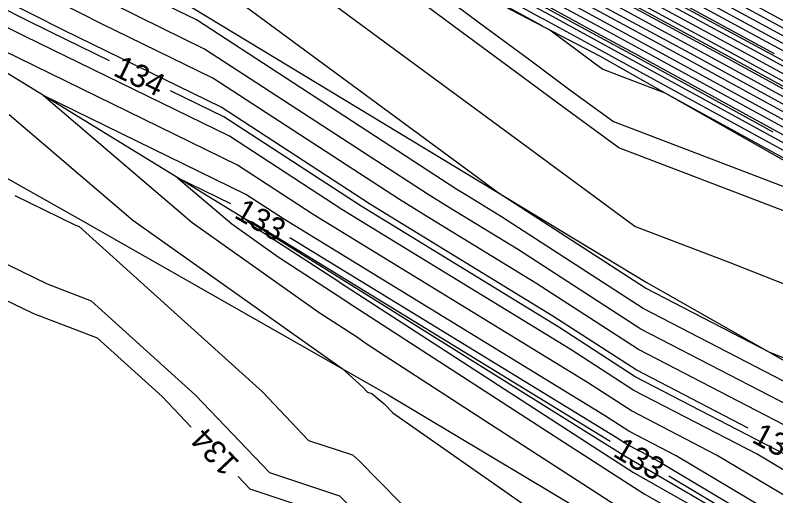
# Model space of a CAD drawing. Extents: x 2354170 to 2357230, y 866100 to 868290.
# Drawn here: x 2355011.9 to 2355078.9, y 867451.5 to 867493.8 of the extents above; entities that cross this region are included whole.
import ezdxf

# ---------------------------------------------------------------- set-up
doc = ezdxf.new("R2010")
doc.units = 0
for name, color, linetype in [('Default', 7, 'Continuous'), ('DTM Contours Major', 7, 'Continuous'), ('DTM Contours Minor', 7, 'Continuous'), ('DTM Contours Minor Text', 7, 'Continuous'), ('Exist DTM QL2 LIDAR Elevation Point', 7, 'Continuous'), ('PH Exist DTM Breakline', 7, 'Continuous')]:
    doc.layers.add(name, color=color, linetype=linetype)

msp = doc.modelspace()

# ---------------------------------------------------------------- linework, layer by layer
at = {"layer": 'Default'}
for points in [[(2355078.753, 867490.443), (2355061.657, 867499.74), (2355060.275, 867500.496), (2355056.807, 867502.382), (2355050.536, 867505.811), (2355039.711, 867511.57), (2355025.013, 867519.335), (2355024.705, 867519.492), (2355023.308, 867520.206), (2355019.029, 867522.966), (2355010.053, 867531.404), (2355007.956, 867533.167), (2355004.736, 867535.657), (2354999.605, 867539.745), (2354998.873, 867540.31), (2354998.068, 867540.964), (2354997.608, 867542.034), (2354997.499, 867542.452), (2354997.186, 867543.475), (2354996.752, 867545.077)], [(2355152.49, 867449.764), (2355149.162, 867451.689), (2355139.515, 867457.648), (2355129.507, 867463.442), (2355112.774, 867472.437), (2355112.56, 867472.554), (2355103.265, 867477.646), (2355097.879, 867480.538), (2355088.526, 867485.764), (2355080.146, 867490.353), (2355061.522, 867500.481), (2355060.429, 867501.079), (2355056.695, 867503.109), (2355051.882, 867505.741), (2355040.285, 867511.911), (2355026.253, 867519.323), (2355025.557, 867520.149), (2355025.259, 867520.405), (2355024.823, 867520.774), (2355024.122, 867521.388), (2355022.753, 867522.587), (2355012.766, 867531.975), (2355009.539, 867534.688)], [(2355147.783, 867450.44), (2355140.068, 867455.205), (2355126.908, 867462.824), (2355113.442, 867470.063), (2355113.148, 867470.224), (2355100.43, 867477.191), (2355096.152, 867479.488), (2355088.722, 867483.639), (2355076.511, 867490.327), (2355061.926, 867498.259), (2355059.966, 867499.331), (2355057.031, 867500.926), (2355047.845, 867505.95), (2355038.564, 867510.887), (2355025.962, 867517.544), (2355024.829, 867518.124), (2355019.685, 867520.754), (2355004.941, 867530.263)], [(2355147.323, 867450.023), (2355140.252, 867454.391), (2355126.042, 867462.618), (2355113.665, 867469.271), (2355113.345, 867469.447), (2355099.485, 867477.039), (2355095.576, 867479.138), (2355088.787, 867482.931), (2355075.3, 867490.318), (2355062.061, 867497.518), (2355059.812, 867498.748), (2355057.143, 867500.199), (2355046.499, 867506.019), (2355037.991, 867510.546), (2355026.437, 867516.649), (2355024.891, 867517.44), (2355017.874, 867521.028), (2355004.42, 867529.705)], [(2355146.404, 867449.191), (2355140.621, 867452.763), (2355124.309, 867462.206), (2355114.11, 867467.689), (2355113.737, 867467.893), (2355097.596, 867476.735), (2355094.425, 867478.438), (2355088.917, 867481.515), (2355072.876, 867490.301), (2355062.33, 867496.036), (2355059.503, 867497.582), (2355057.367, 867498.744), (2355043.808, 867506.158), (2355036.844, 867509.863), (2355027.387, 867514.859), (2355025.015, 867516.072), (2355014.251, 867521.576), (2355003.378, 867528.588)], [(2355145.944, 867448.774), (2355140.805, 867451.948), (2355123.443, 867462), (2355114.333, 867466.897), (2355113.933, 867467.116), (2355096.651, 867476.584), (2355093.849, 867478.088), (2355088.983, 867480.807), (2355071.665, 867490.292), (2355062.464, 867495.295), (2355059.349, 867496.999), (2355057.478, 867498.016), (2355042.463, 867506.228), (2355036.27, 867509.522), (2355027.862, 867513.964), (2355025.078, 867515.388), (2355012.44, 867521.849), (2355002.857, 867528.03)], [(2355148.243, 867450.856), (2355139.884, 867456.019), (2355127.774, 867463.03), (2355113.22, 867470.854), (2355112.952, 867471.001), (2355101.375, 867477.343), (2355096.728, 867479.838), (2355088.656, 867484.347), (2355077.723, 867490.336), (2355061.791, 867499), (2355060.121, 867499.913), (2355056.919, 867501.654), (2355049.191, 867505.88), (2355039.138, 867511.228), (2355025.488, 867518.439), (2355024.767, 867518.808), (2355021.497, 867520.48), (2355011.48, 867526.94)], [(2354999.761, 867523.766), (2355025.512, 867510.599), (2355031.186, 867507.698), (2355032.255, 867507.133), (2355033.043, 867506.714), (2355058.261, 867492.923), (2355058.268, 867492.92), (2355058.958, 867492.542), (2355062.857, 867489.646), (2355063.618, 867489.086), (2355069.09, 867486.996), (2355089.439, 867475.85), (2355089.818, 867475.638), (2355090.036, 867475.521), (2355115.307, 867461.678), (2355115.891, 867461.358), (2355117.378, 867460.558), (2355142.095, 867446.249)], [(2355099.74, 867476.23), (2355098.541, 867476.887), (2355095, 867478.788), (2355088.852, 867482.223), (2355074.088, 867490.31), (2355062.195, 867496.777), (2355059.658, 867498.165), (2355057.255, 867499.471), (2355045.154, 867506.089), (2355037.417, 867510.204), (2355026.912, 867515.754), (2355024.953, 867516.756), (2355016.063, 867521.302), (2355011.901, 867523.985)], [(2355001.573, 867523.493), (2355025.45, 867511.283), (2355030.711, 867508.593), (2355032.829, 867507.474), (2355034.389, 867506.645), (2355058.15, 867493.651), (2355058.423, 867493.502), (2355063.272, 867490.851), (2355064.395, 867490.24), (2355089.374, 867476.558), (2355090.394, 867475.988), (2355090.981, 867475.673), (2355115.111, 867462.455), (2355115.668, 867462.149), (2355118.245, 867460.764), (2355141.911, 867447.063)], [(2355003.384, 867523.219), (2355025.388, 867511.967), (2355030.236, 867509.488), (2355033.402, 867507.816), (2355035.734, 867506.575), (2355058.038, 867494.378), (2355058.577, 867494.085), (2355063.137, 867491.591), (2355065.607, 867490.248), (2355089.309, 867477.266), (2355090.97, 867476.338), (2355091.926, 867475.825), (2355114.915, 867463.232), (2355115.446, 867462.941), (2355119.111, 867460.97), (2355141.726, 867447.877)], [(2355030.524, 867523.106), (2355032.625, 867521.309), (2355038.795, 867513.986), (2355041.432, 867512.593), (2355054.573, 867505.602), (2355056.472, 867504.564), (2355060.738, 867502.245), (2355061.253, 867501.963), (2355082.569, 867490.371), (2355088.396, 867487.18), (2355099.031, 867481.238), (2355105.155, 867477.95), (2355112.167, 867474.108), (2355112.329, 867474.019), (2355115.821, 867472.142)], [(2355007.006, 867522.671), (2355025.264, 867513.335), (2355029.286, 867511.278), (2355034.549, 867508.498), (2355038.426, 867506.436), (2355057.814, 867495.834), (2355058.886, 867495.251), (2355062.868, 867493.073), (2355068.03, 867490.266), (2355089.178, 867478.683), (2355092.121, 867477.038), (2355093.816, 867476.128), (2355114.522, 867464.785), (2355115.001, 867464.523), (2355120.844, 867461.382), (2355141.358, 867449.506)], [(2355008.818, 867522.397), (2355025.202, 867514.019), (2355028.812, 867512.174), (2355035.123, 867508.839), (2355039.771, 867506.367), (2355057.702, 867496.561), (2355059.04, 867495.834), (2355062.733, 867493.814), (2355069.242, 867490.275), (2355089.113, 867479.391), (2355092.697, 867477.388), (2355094.761, 867476.28), (2355114.326, 867465.562), (2355114.778, 867465.315), (2355121.71, 867461.588), (2355141.174, 867450.32)], [(2355008.576, 867521.216), (2355025.326, 867512.651), (2355029.761, 867510.383), (2355033.976, 867508.157), (2355037.08, 867506.506), (2355057.926, 867495.106), (2355058.731, 867494.668), (2355063.003, 867492.332), (2355066.818, 867490.257), (2355089.243, 867477.974), (2355091.546, 867476.688), (2355092.871, 867475.977), (2355096.664, 867473.899)], [(2354951.569, 867515.928), (2354956.502, 867512.756), (2354959.466, 867507.143), (2354961.384, 867502.029), (2354964.35, 867498.093), (2354968.045, 867498.515), (2354977.922, 867491.89), (2354982.513, 867485.968), (2354988.135, 867480.562), (2354994.33, 867479.493), (2355005.255, 867473.984), (2355010.901, 867468.829), (2355013.491, 867467.564), (2355019.104, 867465.423), (2355024.836, 867460.245), (2355027.391, 867457.555)], [(2355115.558, 867449.59), (2355097.876, 867456.495), (2355092.947, 867458.355), (2355078.344, 867464.121), (2355067.397, 867469.793), (2355054.41, 867478.207), (2355053.309, 867479.018), (2355053.269, 867479.047), (2355032.699, 867494.191), (2355028.51, 867497.313), (2355023.066, 867499.044), (2355022.365, 867499.338), (2355018.011, 867500.651), (2354998.598, 867510.504)], [(2355206.008, 867399.059), (2355189.238, 867406.695), (2355183.856, 867411.301), (2355180.367, 867413.581), (2355176.811, 867415.677), (2355162.994, 867424.674), (2355150.813, 867431.854), (2355146.001, 867435.425), (2355142.145, 867438.036), (2355133.228, 867444.605), (2355116.039, 867456.096), (2355115.566, 867456.273), (2355108.587, 867458.998), (2355091.507, 867465.444), (2355074.831, 867472.029), (2355066.453, 867475.23), (2355056.492, 867482.561), (2355054.949, 867483.707), (2355041.295, 867493.758), (2355030.106, 867502.097), (2355027.412, 867502.954), (2355023.898, 867504.427), (2355002.064, 867511.013)], [(2355126.691, 867459.412), (2355122.576, 867461.794), (2355114.555, 867466.106), (2355114.13, 867466.339), (2355095.706, 867476.432), (2355093.273, 867477.738), (2355089.048, 867480.099), (2355070.453, 867490.283), (2355062.599, 867494.555), (2355059.194, 867496.416), (2355057.59, 867497.289), (2355041.117, 867506.297), (2355038.979, 867507.435)], [(2355076.434, 867457.476), (2355066.558, 867462.592), (2355059.24, 867467.334), (2355046.819, 867474.942), (2355043.187, 867477.166), (2355030.023, 867485.74), (2355016.136, 867492.529), (2355013.372, 867493.932), (2355003.921, 867498.728), (2354992.688, 867504.16), (2354989.081, 867505.866)], [(2355090.238, 867456.051), (2355067.187, 867467.993), (2355054.698, 867476.085), (2355051.655, 867477.949), (2355050.765, 867478.494), (2355027.846, 867493.422), (2355026.207, 867494.223), (2355020.26, 867497.241), (2355003.584, 867505.705)], [(2355120.528, 867458.027), (2355116.512, 867460.352), (2355116.114, 867460.567), (2355115.503, 867460.901), (2355103.575, 867467.435), (2355090.067, 867472.533), (2355085.228, 867474.444), (2355065.036, 867482.158), (2355059.674, 867486.103), (2355056.628, 867488.366), (2355049.891, 867493.326), (2355033.424, 867505.598)], [(2355206.096, 867387.294), (2355185.909, 867398.139), (2355178.94, 867402.004), (2355174.728, 867404.556), (2355173.329, 867405.33), (2355154.767, 867416.578), (2355149.648, 867419.858), (2355142.273, 867424.313), (2355136.401, 867427.874), (2355115.792, 867440.318), (2355114.362, 867441.184), (2355096.389, 867450.283), (2355091.031, 867453.482), (2355087.865, 867455.371), (2355066.977, 867466.192), (2355056.212, 867473.168), (2355050.043, 867476.946), (2355048.239, 867478.051), (2355028.572, 867490.861), (2355022.85, 867493.658), (2355017.964, 867496.138), (2355001.26, 867504.616)], [(2355083.781, 867490.38), (2355061.119, 867502.704)], [(2355203.95, 867386.004), (2355186.849, 867395.191), (2355176.771, 867400.781), (2355173.32, 867402.872), (2355171.283, 867403.999), (2355156.186, 867413.147), (2355148.501, 867418.072), (2355142.442, 867421.732), (2355133.164, 867427.358), (2355116.033, 867437.702), (2355113.183, 867439.43), (2355098.181, 867447.024), (2355089.462, 867452.229), (2355084.311, 867455.304), (2355066.768, 867464.392), (2355057.726, 867470.251), (2355048.431, 867475.944), (2355045.713, 867477.609), (2355029.297, 867488.301), (2355019.493, 867493.093), (2355015.668, 867495.035), (2355002.591, 867501.672)], [(2355084.993, 867490.388), (2355063.123, 867502.281)], [(2355061.388, 867501.222), (2355081.358, 867490.362)], [(2355199.66, 867383.423), (2355188.73, 867389.295), (2355172.434, 867398.335), (2355170.503, 867399.504), (2355167.192, 867401.336), (2355159.025, 867406.285), (2355146.207, 867414.5), (2355142.78, 867416.57), (2355126.689, 867426.327), (2355116.516, 867432.47), (2355110.824, 867435.921), (2355101.765, 867440.506), (2355086.325, 867449.723), (2355077.203, 867455.169), (2355066.348, 867460.792), (2355060.754, 867464.417), (2355045.207, 867473.939), (2355040.661, 867476.724), (2355030.748, 867483.18), (2355012.78, 867491.964), (2355011.076, 867492.829)], [(2355189.67, 867386.347), (2355170.265, 867397.112), (2355169.095, 867397.82), (2355165.146, 867400.005), (2355160.445, 867402.854), (2355145.059, 867412.714), (2355142.949, 867413.989), (2355123.452, 867425.811), (2355116.757, 867429.854), (2355109.644, 867434.166), (2355103.557, 867437.248), (2355084.757, 867448.471), (2355073.649, 867455.101), (2355066.139, 867458.992), (2355062.268, 867461.5), (2355043.595, 867472.937), (2355038.135, 867476.281), (2355031.474, 867480.62), (2355009.423, 867491.399)], [(2355083.188, 867447.218), (2355070.096, 867455.034), (2355065.929, 867457.192), (2355063.781, 867458.584), (2355041.983, 867471.935), (2355035.608, 867475.839), (2355032.2, 867478.059), (2355014.376, 867486.772), (2355027.478, 867475.585), (2355038.652, 867467.662), (2355042.017, 867465.483), (2355042.78, 867464.935), (2355053.159, 867458.209), (2355069.077, 867447.905)], [(2355011.355, 867485.087), (2355022.248, 867475.786), (2355040.677, 867462.719), (2355042.494, 867461.078), (2355042.9, 867460.65), (2355043.286, 867460.521), (2355044.376, 867459.604), (2355045.15, 867458.816), (2355066.333, 867443.989), (2355068.736, 867442.505), (2355070.396, 867442.401), (2355077.964, 867437.351), (2355080.037, 867435.225), (2355082.594, 867434.338), (2355094.134, 867429.811), (2355105.377, 867424.03), (2355107.346, 867422.985), (2355117.673, 867417.65), (2355127.775, 867412.283), (2355144.078, 867401.508), (2355145.731, 867400.416), (2355149.423, 867398.409), (2355151.647, 867395.803), (2355161.45, 867386.039)], [(2355011.864, 867477.961), (2355017.137, 867475.386), (2355017.528, 867475.237), (2355033.665, 867460.662), (2355037.721, 867456.39), (2355041.577, 867455.103), (2355042.104, 867454.659), (2355047.668, 867448.996)], [(2355064.284, 867456.286), (2355040.371, 867470.932), (2355033.082, 867475.396), (2355032.925, 867475.499), (2355032.103, 867475.901), (2355032.707, 867475.385), (2355033.223, 867475.019), (2355040.373, 867470.388), (2355040.438, 867470.341), (2355063.198, 867455.593), (2355066.341, 867453.559)], [(2355066.341, 867453.559), (2355080.246, 867445.674), (2355081.209, 867445.041), (2355106.317, 867430.864), (2355107.184, 867430.418), (2355111.142, 867428.319), (2355107.285, 867430.657), (2355107.141, 867430.73), (2355081.62, 867445.965), (2355069.446, 867453.232)], [(2355031.523, 867453.204), (2355032.542, 867452.13), (2355038.878, 867450.016), (2355039.166, 867449.21), (2355039.972, 867448.099), (2355047.478, 867440.016), (2355048.471, 867438.515), (2355049.972, 867438.119), (2355051.616, 867438.372), (2355061.535, 867432.243), (2355070.03, 867431.712), (2355071.067, 867431.02), (2355079.98, 867421.883), (2355085.364, 867420.015), (2355085.674, 867415.717), (2355089.972, 867416.682), (2355095.617, 867414.37), (2355100.508, 867411.361), (2355102.825, 867410.623), (2355110.009, 867402.699)]]:
    msp.add_lwpolyline(points, dxfattribs=at)
at = {"layer": 'DTM Contours Major'}
for points in [[(2355092.651, 867482.563), (2355088.613, 867484.819), (2355078.531, 867490.342), (2355061.702, 867499.493), (2355060.223, 867500.302), (2355056.845, 867502.139), (2355050.088, 867505.834), (2355039.52, 867511.456), (2355025.171, 867519.036), (2355024.726, 867519.264), (2355022.704, 867520.298), (2355016.513, 867524.29), (2355009.148, 867531.213), (2355007.428, 867532.66), (2355006.796, 867533.148)], [(2355090.238, 867456.051), (2355067.187, 867467.993), (2355054.698, 867476.085), (2355051.655, 867477.949), (2355050.765, 867478.494), (2355027.846, 867493.422), (2355026.207, 867494.223), (2355020.26, 867497.241), (2355003.584, 867505.705)]]:
    msp.add_lwpolyline(points, dxfattribs=at)
at = {"layer": 'DTM Contours Minor'}
for points in [[(2354915.826, 867572.429), (2354919.657, 867570.537), (2354924.561, 867567.797), (2354934.524, 867561.906), (2354939.151, 867558.822), (2354953.971, 867550.616), (2354959.594, 867547.609), (2354973.399, 867540.041), (2354975.838, 867538.661), (2354996.12, 867528.228), (2355000.599, 867525.611), (2355004.591, 867523.036), (2355025.347, 867512.423), (2355029.92, 867510.085), (2355033.785, 867508.043), (2355036.631, 867506.529), (2355057.963, 867494.863), (2355058.68, 867494.474), (2355063.047, 867492.085), (2355066.414, 867490.254), (2355078.597, 867483.582)], [(2354971.832, 867530.042), (2354980.053, 867524.895), (2354992.242, 867523.274), (2354998.573, 867522.062), (2355012.182, 867516.981), (2355025.554, 867510.143), (2355031.502, 867507.101), (2355031.873, 867506.905), (2355032.146, 867506.76), (2355041.126, 867501.85), (2355052.757, 867493.182), (2355057.188, 867489.919), (2355060.735, 867487.284), (2355064.563, 867484.467), (2355088.693, 867475.249), (2355089.586, 867474.897), (2355092.08, 867473.956), (2355115.438, 867461.16), (2355116.039, 867460.83), (2355116.801, 867460.421), (2355142.218, 867445.706), (2355142.419, 867445.582), (2355149.295, 867441.604)], [(2355183.506, 867425.878), (2355178.766, 867428.672), (2355172.701, 867432.697), (2355153.401, 867444.073), (2355153.375, 867444.09), (2355150.911, 867445.218), (2355145.484, 867448.358), (2355140.989, 867451.134), (2355122.576, 867461.794), (2355114.555, 867466.106), (2355114.13, 867466.339), (2355095.706, 867476.432), (2355093.273, 867477.738), (2355089.048, 867480.099), (2355070.453, 867490.283), (2355062.599, 867494.555), (2355059.194, 867496.416), (2355057.59, 867497.289), (2355041.117, 867506.297), (2355035.697, 867509.181), (2355028.337, 867513.069), (2355025.14, 867514.703), (2355010.629, 867522.123), (2355008.889, 867523.245)], [(2355061.253, 867501.963), (2355082.569, 867490.371)], [(2355020.182, 867489.816), (2355015.017, 867492.34), (2355012.606, 867493.564), (2355004.365, 867497.747)], [(2355234.342, 867399.179), (2355230.639, 867401.272), (2355227.572, 867403.078), (2355210.363, 867412.55), (2355203.577, 867416.685), (2355203.079, 867416.988), (2355190.876, 867424.151), (2355186.25, 867426.48), (2355180.4, 867429.928), (2355171.393, 867435.907), (2355155.267, 867445.411), (2355155.229, 867445.437), (2355151.569, 867447.112), (2355147.017, 867449.746), (2355140.375, 867453.848), (2355125.464, 867462.481), (2355113.813, 867468.744), (2355113.476, 867468.929), (2355098.855, 867476.938), (2355095.192, 867478.905), (2355088.83, 867482.459), (2355074.492, 867490.312), (2355062.15, 867497.024), (2355060.506, 867497.923)], [(2355197.941, 867385.975), (2355188.103, 867391.26), (2355173.88, 867399.15), (2355171.442, 867400.627), (2355168.555, 867402.224), (2355158.079, 867408.572), (2355146.972, 867415.691), (2355142.667, 867418.291), (2355128.848, 867426.671), (2355116.355, 867434.214), (2355111.61, 867437.09), (2355100.57, 867442.679), (2355087.371, 867450.559), (2355079.573, 867455.214), (2355066.488, 867461.992), (2355059.745, 867466.362), (2355046.281, 867474.608), (2355042.345, 867477.019), (2355030.265, 867484.887), (2355025.573, 867487.181)], [(2355030.884, 867477.232), (2355026.194, 867479.524), (2355030.964, 867475.452), (2355035.032, 867472.567), (2355040.921, 867468.753), (2355041.218, 867468.539), (2355059.852, 867456.465), (2355067.253, 867451.674)], [(2355067.253, 867451.674), (2355078.097, 867445.525), (2355080.933, 867443.66), (2355100.036, 867432.874), (2355106.883, 867429.353), (2355115.896, 867424.573), (2355117.282, 867423.857), (2355138.126, 867412.782), (2355118.057, 867424.952), (2355117.159, 867425.494), (2355107.678, 867431.242), (2355106.544, 867431.816), (2355082.143, 867446.383), (2355067.726, 867454.988), (2355065.789, 867455.992), (2355064.791, 867456.639), (2355040.908, 867471.267), (2355036.07, 867474.229)], [(2355011.222, 867471.873), (2355014.706, 867470.172), (2355018.579, 867468.694), (2355027.779, 867460.384), (2355034.268, 867453.55), (2355040.437, 867451.491), (2355040.59, 867451.363), (2355049.347, 867442.45), (2355052.09, 867440.53), (2355062.735, 867433.954), (2355070.091, 867433.494), (2355072.216, 867432.075), (2355079.99, 867424.106), (2355089.578, 867420.781), (2355091.061, 867420.199), (2355101.474, 867413.79), (2355107.978, 867411.72), (2355113.315, 867405.833), (2355119.125, 867405.703), (2355126.267, 867399.889), (2355133.949, 867392.659), (2355140.858, 867391.97), (2355141.226, 867391.701), (2355149.004, 867384.819)]]:
    msp.add_lwpolyline(points, dxfattribs=at)
at = {"layer": 'Exist DTM QL2 LIDAR Elevation Point'}
msp.add_line((2355019.972, 867460.016), (2355019.972, 867460.016), dxfattribs=at)
at = {"layer": 'PH Exist DTM Breakline'}
for points in [[(2354998.987, 867523.883), (2355031.67, 867506.785), (2355063.384, 867490.232), (2355116.195, 867460.277), (2355149.553, 867441.314), (2355183.938, 867421.048), (2355201.572, 867411.115), (2355224.818, 867398.158), (2355251.509, 867383.227), (2355269.376, 867369.298), (2355287.251, 867347.908), (2355294.287, 867327.619), (2355296.523, 867319.456), (2355299.911, 867295.631), (2355302.764, 867267.241), (2355304.13, 867236.824), (2355305.048, 867209.593), (2355306.062, 867178.614), (2355306.867, 867134.639), (2355307.678, 867102.256), (2355309.303, 867062.926), (2355310.069, 867028.808), (2355310.233, 866999.689)], [(2354996.831, 867514.414), (2355027.555, 867494.45), (2355067.458, 867470.316), (2355115.549, 867442.95), (2355151.936, 867423.42), (2355183.801, 867404.746), (2355224.702, 867380.361), (2355253.602, 867357.834), (2355263.9, 867342.784), (2355274.845, 867316.014), (2355275.719, 867309.171), (2355280.403, 867284.339)], [(2355212.697, 867365.916), (2355192.061, 867378.852), (2355162.37, 867398.199), (2355143.22, 867409.85), (2355107.228, 867430.572), (2355065.668, 867454.949), (2355032.96, 867475.375), (2354991.364, 867500.884)], [(2354985.838, 867493.756), (2355017.41, 867475.972), (2355044.743, 867460.403), (2355080.054, 867439.27), (2355117.914, 867413.837), (2355146.252, 867398.461), (2355166.298, 867388.584), (2355197.167, 867366.916)]]:
    msp.add_lwpolyline(points, dxfattribs=at)

# ---------------------------------------------------------------- texts
at = {"layer": 'Default'}
for s, rotation, p in [('134', 331.96351, (2355076.647, 867456.268)), ('134', 133.5182, (2355031.727, 867454.44)), ('133', 329.39086, (2355064.429, 867455.052))]:
    msp.add_text(s, height=2, rotation=rotation, dxfattribs=at).set_placement(p)
at = {"layer": 'DTM Contours Minor Text'}
for s, rotation, p in [('134', 333.94882, (2355020.422, 867488.585)), ('133', 329.93385, (2355031.076, 867476.067))]:
    msp.add_text(s, height=2, rotation=rotation, dxfattribs=at).set_placement(p)

doc.saveas('drawing.dxf')
